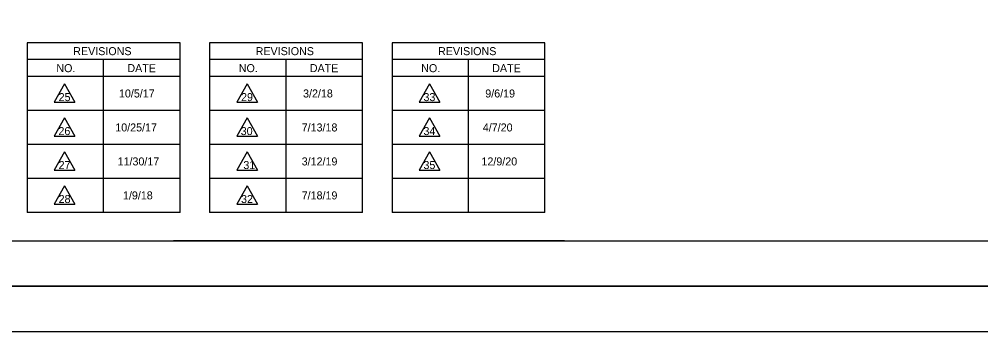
# Model space of a CAD drawing. Extents: x -2251 to 10196, y -13470 to 1199.
# Drawn here: x 751 to 1280, y 49 to 221 of the extents above; entities that cross this region are included whole.
import ezdxf

# ---------------------------------------------------------------- set-up
doc = ezdxf.new("R2010")
doc.units = 0
for name, color, linetype in [('RD_SHT_Bndy', 7, 'Continuous'), ('RD_SHT_Iplotshp', 7, 'Continuous'), ('RD_SHT_Misc1', 7, 'Continuous'), ('RD_SHT_Snap', 7, 'Continuous'), ('RD_SHT_TX', 7, 'Continuous')]:
    doc.layers.add(name, color=color, linetype=linetype)

msp = doc.modelspace()

# ---------------------------------------------------------------- linework, layer by layer
at = {"layer": 'RD_SHT_Bndy'}
for p, q in [((103.1, 99.35), (1778.1, 99.35)), ((1050.94, 99.35), (836.06, 99.35)), ((1791.65, 74.35), (31.65, 74.35)), ((1791.6, 49.3), (31.6, 49.35))]:
    msp.add_line(p, q, dxfattribs=at)
at = {"layer": 'RD_SHT_Iplotshp'}
msp.add_lwpolyline([(-3.35, 1174.35), (1796.65, 1174.35), (1796.65, 74.35), (-3.35, 74.35)], close=True, dxfattribs=at)
at = {"layer": 'RD_SHT_Misc1'}
msp.add_lwpolyline([(1796.65, 74.35), (1796.68, 1174.35), (96.68, 1174.4), (96.65, 74.4)], close=True, dxfattribs=at)
at = {"layer": 'RD_SHT_Snap'}
msp.add_lwpolyline([(8.15, 1174.35), (1808.15, 1174.35), (1808.15, 74.35), (8.15, 74.35)], close=True, dxfattribs=at)
at = {"layer": 'RD_SHT_TX'}
for p, q in [((839.69, 208.44), (755.69, 208.44)), ((755.69, 208.44), (755.69, 114.95)), ((839.69, 114.95), (839.69, 208.44)), ((939.94, 208.44), (855.94, 208.44)), ((855.94, 208.44), (855.94, 114.95)), ((939.94, 114.95), (939.94, 208.44)), ((1040.19, 208.44), (956.19, 208.44)), ((956.19, 208.44), (956.19, 114.95)), ((1040.19, 114.95), (1040.19, 208.44)), ((839.69, 199.09), (755.69, 199.09)), ((797.69, 114.95), (797.69, 199.09)), ((939.94, 199.09), (855.94, 199.09)), ((897.94, 114.95), (897.94, 199.09)), ((1040.19, 199.09), (956.19, 199.09)), ((998.19, 114.95), (998.19, 199.09)), ((839.69, 189.75), (755.69, 189.75)), ((776.24, 185.77), (770.55, 175.63)), ((776.24, 185.77), (781.94, 175.63)), ((939.94, 189.75), (855.94, 189.75)), ((876.49, 185.77), (870.8, 175.63)), ((876.49, 185.77), (882.19, 175.63)), ((1040.19, 189.75), (956.19, 189.75)), ((976.74, 185.77), (971.05, 175.63)), ((976.74, 185.77), (982.43, 175.63)), ((770.55, 175.63), (781.94, 175.63)), ((870.8, 175.63), (882.19, 175.63)), ((971.05, 175.63), (982.43, 175.63)), ((839.69, 171.05), (755.69, 171.05)), ((939.94, 171.05), (855.94, 171.05)), ((1040.19, 171.05), (956.19, 171.05)), ((776.24, 167.07), (770.55, 156.93)), ((776.24, 167.07), (781.94, 156.93)), ((876.49, 167.07), (870.8, 156.93)), ((876.49, 167.07), (882.19, 156.93)), ((976.74, 167.07), (971.05, 156.93)), ((976.74, 167.07), (982.43, 156.93)), ((770.55, 156.93), (781.94, 156.93)), ((870.8, 156.93), (882.19, 156.93)), ((971.05, 156.93), (982.43, 156.93)), ((839.69, 152.35), (755.69, 152.35)), ((776.24, 148.37), (770.55, 138.23)), ((776.24, 148.37), (781.94, 138.23)), ((939.94, 152.35), (855.94, 152.35)), ((876.49, 148.37), (870.8, 138.23)), ((876.49, 148.37), (882.19, 138.23)), ((1040.19, 152.35), (956.19, 152.35)), ((976.74, 148.37), (971.05, 138.23)), ((976.74, 148.37), (982.43, 138.23)), ((770.55, 138.23), (781.94, 138.23)), ((870.8, 138.23), (882.19, 138.23)), ((971.05, 138.23), (982.43, 138.23)), ((839.69, 133.65), (755.69, 133.65)), ((939.94, 133.65), (855.94, 133.65)), ((1040.19, 133.65), (956.19, 133.65)), ((776.24, 129.67), (770.55, 119.53)), ((776.24, 129.67), (781.94, 119.53)), ((876.49, 129.67), (870.8, 119.53)), ((876.49, 129.67), (882.19, 119.53)), ((770.55, 119.53), (781.94, 119.53)), ((870.8, 119.53), (882.19, 119.53)), ((839.69, 114.95), (755.69, 114.95)), ((939.94, 114.95), (855.94, 114.95)), ((1040.19, 114.95), (956.19, 114.95))]:
    msp.add_line(p, q, dxfattribs=at)

# ---------------------------------------------------------------- texts
for s, height, rotation, p in [('REVISIONS', 4.4, 360, (780.98, 201.57)), ('REVISIONS', 4.4, 360, (881.23, 201.57)), ('REVISIONS', 4.4, 360, (981.48, 201.57)), ('NO.', 4.4, 360, (771.71, 192.22)), ('DATE', 4.408, 359.7246, (810.72, 192.25)), ('NO.', 4.4, 360, (871.96, 192.22)), ('DATE', 4.408, 359.7246, (910.97, 192.25)), ('NO.', 4.4, 360, (972.21, 192.22)), ('DATE', 4.408, 359.7246, (1011.21, 192.25))]:
    msp.add_text(s, height=height, rotation=rotation, dxfattribs=at).set_placement(p)
for s, p in [('25', (772.95, 176.28)), ('10/5/17', (806.11, 178.28)), ('29', (873.2, 176.28)), ('3/2/18', (907.28, 178.28)), ('33', (973.44, 176.28)), ('9/6/19', (1007.42, 178.28)), ('10/25/17', (804.09, 159.58)), ('7/13/18', (906.53, 159.58)), ('4/7/20', (1006.07, 159.58)), ('26', (772.84, 157.58)), ('30', (873.02, 157.58)), ('34', (973.44, 157.58)), ('27', (772.95, 138.88)), ('11/30/17', (805.36, 140.88)), ('31', (874.47, 138.88)), ('3/12/19', (906.53, 140.88)), ('35', (973.44, 138.88)), ('12/9/20', (1005.33, 140.88)), ('28', (772.95, 120.18)), ('1/9/18', (808.31, 122.18)), ('32', (873.2, 120.18)), ('7/18/19', (906.53, 122.18))]:
    msp.add_text(s, height=4.4, dxfattribs=at).set_placement(p)

doc.saveas('drawing.dxf')
